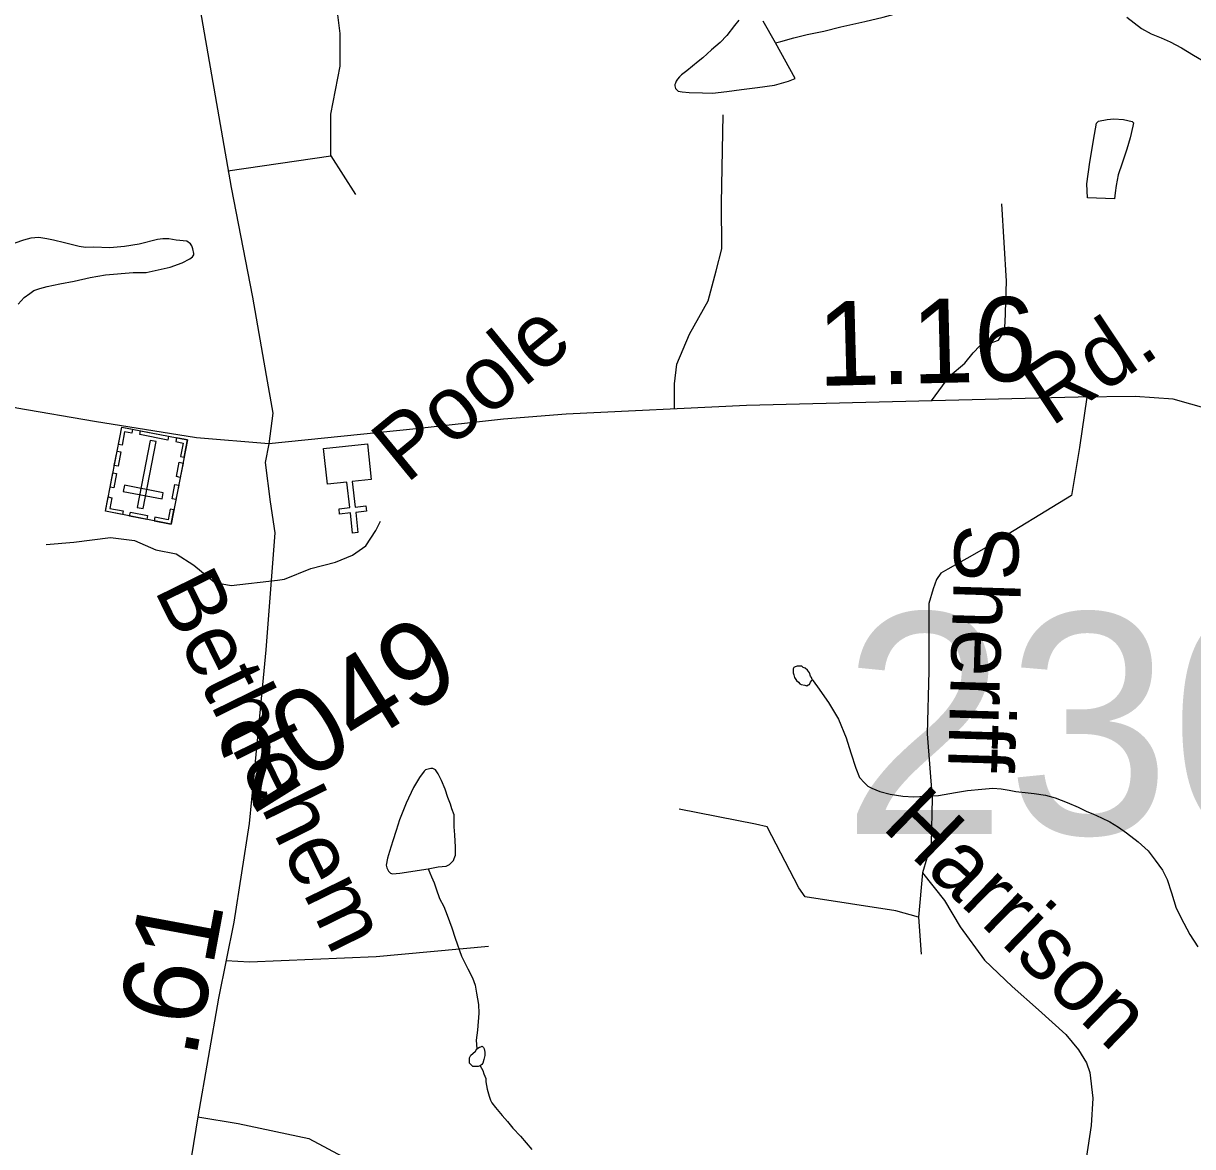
# Model space of a CAD drawing. Extents: x 2001466 to 31450019, y -30647475 to 847247.
# Drawn here: x 2152746 to 2156218, y 726541 to 729877 of the extents above; entities that cross this region are included whole.
import ezdxf

# ---------------------------------------------------------------- set-up
doc = ezdxf.new("R2010")
doc.units = 0
for name, color, linetype in [('Exist Cultural Cemetery CELL', 7, 'Continuous'), ('Exist Cultural Church CELL', 7, 'Continuous'), ('Exist Hydrographic Misc Water Feature', 7, 'Continuous'), ('Exist Road Non-System Type 51', 7, 'Continuous'), ('Exist Road Non-System Type 51 Label', 7, 'Continuous'), ('Exist Road Secondary Mileage Hundredths English Label', 7, 'Continuous'), ('Exist Road Secondary Structure Standard Bridge Number Label', 7, 'Continuous'), ('Exist Road Secondary Type 51 Attributed', 7, 'Continuous'), ('Exist Road Secondary Type 51 Label', 7, 'Continuous'), ('Exist Road Secondary Type 51 Number Label', 7, 'Continuous')]:
    doc.layers.add(name, color=color, linetype=linetype)

msp = doc.modelspace()

# ---------------------------------------------------------------- linework, layer by layer
at = {"layer": 'Exist Cultural Cemetery CELL'}
for points in [[(2153184.7, 728390.2), (2152989.2, 728428.1), (2153037.7, 728678.1), (2153233.1, 728640.2)], [(2153070.2, 728671.8), (2153068, 728660.5), (2153046.4, 728664.7), (2153038.7, 728625), (2153027.8, 728627.1), (2153037.7, 728678.1)], [(2153174.5, 728639.9), (2153091.2, 728656), (2153093.4, 728667.2), (2153176.7, 728651)], [(2153083.2, 728439.7), (2153101.6, 728436.2), (2153140.2, 728635.3), (2153121.8, 728638.8)], [(2153200.7, 728646.4), (2153198.5, 728635.2), (2153220.1, 728631), (2153212.4, 728591.3), (2153223.3, 728589.2), (2153233.2, 728640.1)], [(2153035.1, 728605), (2153026.9, 728562.4), (2153015.7, 728564.6), (2153023.9, 728607.1)], [(2153219.9, 728571.5), (2153211.6, 728529), (2153200.4, 728531.2), (2153208.7, 728573.7)], [(2153022.5, 728540.2), (2153014.3, 728497.7), (2153003.1, 728499.9), (2153011.3, 728542.4)], [(2153157.6, 728464.8), (2153161.1, 728483.1), (2153045.5, 728505.5), (2153042, 728487.2)], [(2153207.1, 728505.5), (2153198.8, 728463), (2153187.6, 728465.2), (2153195.9, 728507.7)], [(2152997.4, 728470.7), (2153008.6, 728468.5), (2153002.4, 728436.9), (2153042.3, 728429.2), (2153040.1, 728418.3), (2152989.2, 728428.2)], [(2153112, 728404.3), (2153061.1, 728414.2), (2153063.3, 728425.4), (2153114.1, 728415.5)], [(2153192.9, 728432.7), (2153181.8, 728434.9), (2153175.7, 728403.3), (2153135.8, 728411), (2153133.7, 728400.1), (2153184.7, 728390.2)]]:
    msp.add_lwpolyline(points, close=True, dxfattribs=at)
at = {"layer": 'Exist Cultural Church CELL'}
msp.add_lwpolyline([(2153779, 728523), (2153722.4, 728516.6), (2153730.9, 728440.9), (2153762.7, 728444.5), (2153764.5, 728428.6), (2153732.6, 728425.1), (2153739.3, 728365.3), (2153723.4, 728363.5), (2153716.7, 728423.3), (2153684.9, 728419.7), (2153683.1, 728435.6), (2153715, 728439.2), (2153706.5, 728514.8), (2153649.2, 728508.5), (2153637.4, 728614.3), (2153767.2, 728628.8)], close=True, dxfattribs=at)
at = {"layer": 'Exist Hydrographic Misc Water Feature'}
for points in [[(2154979.3, 729819.7), (2154995.3, 729823.8), (2155033.6, 729834.2), (2155073.6, 729844.4), (2155123.2, 729854.7), (2155173.3, 729867), (2155244.8, 729883.4), (2155298.8, 729895.5), (2155342.8, 729907.9), (2155374.4, 729924.2), (2155396.8, 729938.3), (2155426.5, 729958.5), (2155468.7, 729984.6), (2155512, 730014.9), (2155562.2, 730043.1), (2155613.9, 730073.4), (2155666, 730099.6), (2155683.6, 730116)], [(2154871, 729887.2), (2154857.3, 729871), (2154835.3, 729841.1), (2154815.4, 729821), (2154789.6, 729798.9), (2154764, 729774.8), (2154750, 729764.7), (2154716, 729736.2), (2154700.4, 729724.4), (2154694.3, 729718.4), (2154688.1, 729712), (2154684.2, 729706.1), (2154682.4, 729700.3), (2154680.3, 729696.2), (2154680.5, 729692.1), (2154682.6, 729684.1), (2154690.6, 729676.4), (2154702.7, 729674.1), (2154722.8, 729672.3), (2154762.3, 729670.8), (2154792.5, 729670.7), (2154834.5, 729674.9), (2154878.4, 729681.2), (2154926.2, 729687.4), (2154976.2, 729694), (2155018.2, 729705.9), (2155038.1, 729714.2), (2154979.3, 729819.7)], [(2154979.3, 729819.7), (2154943.2, 729883.6)], [(2156023, 729895.9), (2156066.7, 729862.1), (2156095, 729846.1), (2156124.9, 729834.2), (2156151.2, 729822.6), (2156185, 729804.9), (2156221.3, 729782.8), (2156261.7, 729759.2), (2156283.6, 729743.3), (2156305.8, 729723.4), (2156323.6, 729705.6), (2156345.8, 729677.5), (2156359.7, 729661.6), (2156376.3, 729641.7)], [(2155938.5, 729587.4), (2155964.8, 729591.6), (2155984.7, 729593.8), (2156012.7, 729591.6), (2156038.6, 729586.1), (2156042.5, 729581.8), (2156040.4, 729572), (2156032.6, 729537.9), (2156023.2, 729504.1), (2156009.5, 729461.9), (2155997.4, 729427.6), (2155991.6, 729395.6), (2155987.9, 729373.9), (2155985.9, 729356), (2155905.9, 729359.1), (2155903.7, 729401.2), (2155913.5, 729465.5), (2155926.8, 729547.4), (2155932.4, 729581.5), (2155938.5, 729587.4)], [(2152730.5, 729043.1), (2152748.3, 729063.5), (2152764.3, 729075.3), (2152776.4, 729083.6), (2152794.5, 729089.9), (2152816.2, 729095.8), (2152854.1, 729103.9), (2152896.4, 729112.2), (2152944.3, 729122.3), (2152989.9, 729130.8), (2153071.7, 729137.1), (2153110, 729137.4), (2153145.9, 729145.8), (2153182, 729153.7), (2153217.7, 729166.2), (2153239.6, 729178.2), (2153247.8, 729184.3), (2153251.9, 729190.2), (2153251.7, 729194.3), (2153249.3, 729208), (2153245.6, 729216.3), (2153241.5, 729222.2), (2153231.2, 729230.2), (2153199.6, 729233.8), (2153177.3, 729238), (2153159.4, 729237.8), (2153143.5, 729235.8), (2153089.5, 729221.2), (2153045.6, 729214.9), (2153002, 729210.9), (2152953.8, 729212.6), (2152930, 729212.1), (2152911.5, 729214.5), (2152867.7, 729226), (2152835.3, 729233.7), (2152815.6, 729237.5), (2152791.6, 729241.5), (2152767.4, 729239.5), (2152745.7, 729233.1), (2152697.9, 729216.8)], [(2155088, 727928.4), (2155086.1, 727934.4), (2155083.7, 727938.4), (2155080, 727948.3), (2155074, 727956.5), (2155067.7, 727962.3), (2155061.7, 727964.1), (2155057.6, 727968.3), (2155053.9, 727968.1), (2155048, 727968.2), (2155043.7, 727968), (2155037.7, 727966.1), (2155033.6, 727964.2), (2155031.6, 727960.1), (2155031.8, 727956), (2155032, 727951.9), (2155031.8, 727948.3), (2155034.2, 727942.2), (2155035.9, 727934.3), (2155042.2, 727926), (2155048, 727920.3), (2155051.9, 727916), (2155056, 727914.2), (2155066.2, 727912.2), (2155072.2, 727910.1), (2155076.5, 727912.3), (2155080.2, 727914.2), (2155083.7, 727920.5), (2155086.1, 727924.3), (2155088, 727928.4)], [(2155088, 727928.4), (2155104.4, 727906.5), (2155136.8, 727860.6), (2155166.7, 727811), (2155189.3, 727754.9), (2155203.2, 727711), (2155217.6, 727665), (2155229.4, 727637.3), (2155243.8, 727621.3), (2155253.6, 727611.3), (2155265.9, 727605.4), (2155289.7, 727595.7), (2155319.9, 727587.9), (2155358, 727582.2), (2155390, 727580.2), (2155425.7, 727582.5), (2155463.4, 727584.5), (2155513.7, 727592.7), (2155549.5, 727599), (2155591.8, 727603.2), (2155625.4, 727605.4), (2155649.8, 727603.7), (2155673.8, 727599.7), (2155693.5, 727595.9), (2155729.8, 727592), (2155747.8, 727590.2), (2155781.7, 727584.6), (2155809.7, 727576.7), (2155845.6, 727562.8), (2155878.2, 727548.9), (2155903.9, 727536.9), (2155922.1, 727529.3), (2155947.7, 727517.3), (2155972.1, 727505.5), (2155998.4, 727489.8), (2156022, 727473.6), (2156056.6, 727446.1), (2156086.2, 727420.1), (2156106.7, 727392.3), (2156128.6, 727362.6), (2156143, 727334.5), (2156155.5, 727294.4), (2156169.6, 727248.9), (2156192, 727205), (2156210, 727171), (2156233.8, 727134.9)], [(2153947.7, 727366.3), (2153977.6, 727372.3), (2154001.2, 727374.4), (2154011.2, 727378.6), (2154017.4, 727384.5), (2154023.5, 727390.5), (2154025.4, 727396.7), (2154029.3, 727406.7), (2154029.3, 727430.6), (2154026.8, 727466.7), (2154024.8, 727490.5), (2154024.8, 727502.7), (2154024.6, 727526.6), (2154018.6, 727544.6), (2154014.5, 727558.6), (2154006.3, 727578.5), (2153998.5, 727602.4), (2153987.9, 727628.3), (2153978, 727648.1), (2153969.8, 727660.3), (2153962, 727664.3), (2153955.7, 727664), (2153948.1, 727662), (2153940.1, 727659.9), (2153936, 727656.1), (2153921.8, 727637.9), (2153904.2, 727607.7), (2153882.5, 727561.5), (2153862.6, 727511.8), (2153853.1, 727479.6), (2153842.9, 727449.5), (2153833.5, 727417.7), (2153827.5, 727397.5), (2153823.2, 727377.4), (2153825.3, 727369.4), (2153829.6, 727359.4), (2153835.9, 727353.6), (2153841.5, 727351.5), (2153864, 727353.8), (2153947.7, 727366.3)], [(2153947.7, 727366.3), (2153957.7, 727342.1), (2153965.7, 727324.2), (2153971.7, 727306.3), (2153981.9, 727278.4), (2153994, 727254.6), (2154004.3, 727228.7), (2154018.2, 727190.5), (2154028.5, 727160.6), (2154046.7, 727106.7), (2154065.2, 727069.1), (2154079.5, 727042.9), (2154087.3, 727021.1), (2154091.4, 726996.9), (2154097.8, 726963.1), (2154098, 726937.1), (2154094.5, 726887.3), (2154090.2, 726857.1), (2154092.2, 726831.3)], [(2154102.7, 726781.1), (2154096.7, 726779.1), (2154090.8, 726779.2), (2154086.5, 726779), (2154080.5, 726779.1), (2154074.8, 726784.9), (2154070.9, 726789.1), (2154070.7, 726793.2), (2154070.7, 726800.9), (2154070.5, 726805), (2154072.5, 726809.2), (2154074.4, 726812.9), (2154080.5, 726817.3), (2154088.7, 726824.9), (2154092.2, 726831.3)], [(2154092.2, 726831.3), (2154100.4, 726836.9), (2154104.3, 726837.2), (2154108.4, 726839.4), (2154112.5, 726835.2), (2154114.4, 726831.2), (2154116.4, 726821.2), (2154116.4, 726815.5), (2154116.6, 726811.4), (2154112.9, 726799.4), (2154110.7, 726789.2), (2154106.8, 726785.3), (2154102.7, 726781.1)], [(2154102.7, 726781.1), (2154110.5, 726767.3), (2154113.1, 726757.2), (2154118.9, 726743.3), (2154118.9, 726733.2), (2154123.4, 726711.4), (2154129.3, 726691.4), (2154133.2, 726679.5), (2154137.1, 726671.6), (2154147.4, 726657.5), (2154167.3, 726633.7), (2154183.9, 726615.8), (2154199.7, 726595.6), (2154222, 726572), (2154255.9, 726532.3)]]:
    msp.add_lwpolyline(points, dxfattribs=at)
at = {"layer": 'Exist Road Non-System Type 51'}
for p, q in [((2153353.2, 729439.8), (2153658.9, 729484.1)), ((2153658.9, 729484.1), (2153732.4, 729369.1))]:
    msp.add_line(p, q, dxfattribs=at)
for points in [[(2153658.9, 729484.1), (2153658.9, 729608.2), (2153686.4, 729750.8), (2153686.4, 729847.3), (2153668.1, 729999.1), (2153622.1, 730146.3), (2153566.9, 730307.2), (2153530.2, 730431.4)], [(2154679.2, 728731.9), (2154679.7, 728806.9), (2154686.5, 728865.1), (2154724.2, 728954.1), (2154779, 729053.5), (2154802.9, 729142.5), (2154820, 729207.6), (2154819.4, 729343.8), (2154824, 729605.9)], [(2155442.8, 728756), (2155497.7, 728830.8), (2155542.2, 728868.5), (2155566.1, 728899.3), (2155586.7, 728919.9), (2155614.1, 728926.7), (2155641.4, 728937), (2155658.6, 728961), (2155662, 728988.4), (2155665.4, 729111.7), (2155651.7, 729341.1)], [(2155904.3, 728767.4), (2155882.7, 728617.4), (2155858.1, 728475.5), (2155612.4, 728324.2), (2155548.1, 728288.2), (2155514.1, 728269.3), (2155491.4, 728256.1)], [(2153499.9, 728223.9), (2153521, 728226.3), (2153599.1, 728258.5), (2153672.7, 728276.9), (2153723.2, 728297.6), (2153762.3, 728325.2), (2153792.2, 728371.2), (2153805.9, 728398.8)], [(2152813.2, 728329.8), (2152895.9, 728336.7), (2153003.9, 728350.5), (2153075.2, 728341.3), (2153139.5, 728313.7), (2153199.3, 728302.2), (2153252.1, 728267.7), (2153314.2, 728217.1), (2153362.4, 728207.9), (2153499.9, 728223.9)], [(2155491.4, 728256.1), (2155470.6, 728244.7), (2155457.3, 728225.8), (2155447.9, 728197.4), (2155434.9, 728154), (2155434.9, 727953.2), (2155430.1, 727766.8), (2155444.4, 727575.6), (2155442.2, 727441.7), (2155415.8, 727354.7), (2155404.4, 727222.3)], [(2155404.4, 727222.3), (2155336.4, 727241.2), (2155067.9, 727282.8), (2155049, 727309.3), (2154954.5, 727490.9), (2154920.5, 727498.5), (2154693.6, 727543.9)], [(2155415.8, 727354.7), (2155481.3, 727271.8), (2155527.7, 727194.1), (2155600.3, 727094.6), (2155682.7, 727017.1), (2155761, 726947.6), (2155841.5, 726873.9), (2155879.1, 726828.1), (2155903, 726789.8), (2155912.6, 726761.1), (2155922.1, 726684.7), (2155917.3, 726603.4), (2155883.9, 726388.3)], [(2155404.4, 727222.3), (2155412, 727112.6)], [(2154126.6, 727135.5), (2153793.3, 727105.2), (2153416.9, 727089.3), (2153347.5, 727093.3)], [(2153264.1, 726629.9), (2153383.4, 726610.1), (2153593.9, 726565.4), (2153951.2, 726373.9), (2154050, 726313.2), (2154372.2, 726137.7)]]:
    msp.add_lwpolyline(points, dxfattribs=at)
at = {"layer": 'Exist Road Secondary Type 51 Attributed'}
for points in [[(2152802.2, 732490.7), (2152857.1, 732175.5), (2152979.5, 731484.4), (2153050.7, 731126.3), (2153185.7, 730378.6), (2153256.8, 729997.5), (2153362.5, 729390.1), (2153426.3, 729064.5), (2153467.1, 728832), (2153486.5, 728720), (2153475, 728628.9)], [(2153475, 728628.9), (2153259.4, 728646.7), (2152957, 728694.8), (2152725.8, 728734.6), (2152580.8, 728768.1), (2152204.1, 728865.5), (2151812.3, 728955.6), (2151664.7, 728961.8), (2151486.9, 728957.7), (2151332.5, 728934.6), (2151099.2, 728896.9), (2150929.6, 728872.8), (2150785.8, 728868.7), (2150637.2, 728885.4), (2150336.9, 728927.3), (2150030.8, 728975.5), (2149764.5, 729017.3)], [(2158487.3, 727853.6), (2158296.5, 727881.2), (2157884.2, 727937.8), (2157783.8, 727967.1), (2157666.6, 728009), (2157346.4, 728176.5), (2156671.4, 728532.5), (2156464.3, 728641.4), (2156265.4, 728731.5), (2156160.8, 728760.8), (2156047.8, 728769.2), (2155878.3, 728767.1), (2154893.6, 728742), (2154357.9, 728716.8), (2154171.6, 728702.2), (2153912.1, 728672.9), (2153475, 728628.9)], [(2153475, 728628.9), (2153463.5, 728573.4), (2153478.1, 728456.1), (2153492.3, 728363.9), (2153466.1, 728016.3), (2153430.5, 727643.5), (2153415.9, 727501.1), (2153370.9, 727207.9), (2153324.8, 726981.7), (2153264.1, 726629.9), (2153181.5, 726123.1), (2153120.8, 725768.1), (2153090.4, 725621.5), (2153057.5, 725451.9)]]:
    msp.add_lwpolyline(points, dxfattribs=at)

# ---------------------------------------------------------------- texts
at = {"layer": 'Exist Road Non-System Type 51 Label'}
for s, rotation, p in [('Sheriff', 268.2712, (2155513.6, 728391.4)), ('Harrison', 315.774, (2155292.2, 727488.2))]:
    msp.add_text(s, height=190, rotation=rotation, dxfattribs=at).set_placement(p)
at = {"layer": 'Exist Road Secondary Mileage Hundredths English Label'}
for s, rotation, p in [('1.16', 1.462, (2155106.5, 728800.2)), ('.61', 79.496, (2153257.2, 726798.3))]:
    msp.add_text(s, height=250, rotation=rotation, dxfattribs=at).set_placement(p)
at = {"layer": 'Exist Road Secondary Structure Standard Bridge Number Label'}
msp.add_text('230', height=656.17, dxfattribs=at).set_placement((2155177.2, 727469.3))
at = {"layer": 'Exist Road Secondary Type 51 Label'}
for s, rotation, p in [('Poole', 39.3271, (2153882.7, 728507.9)), ('Rd.', 33.6351, (2155797.9, 728677.4)), ('Bethlehem', 296.1312, (2153132.9, 728195.1))]:
    msp.add_text(s, height=190, rotation=rotation, dxfattribs=at).set_placement(p)
at = {"layer": 'Exist Road Secondary Type 51 Number Label'}
msp.add_text('2049', height=250, rotation=31.918, dxfattribs=at).set_placement((2153425.9, 727526))

doc.saveas('drawing.dxf')
